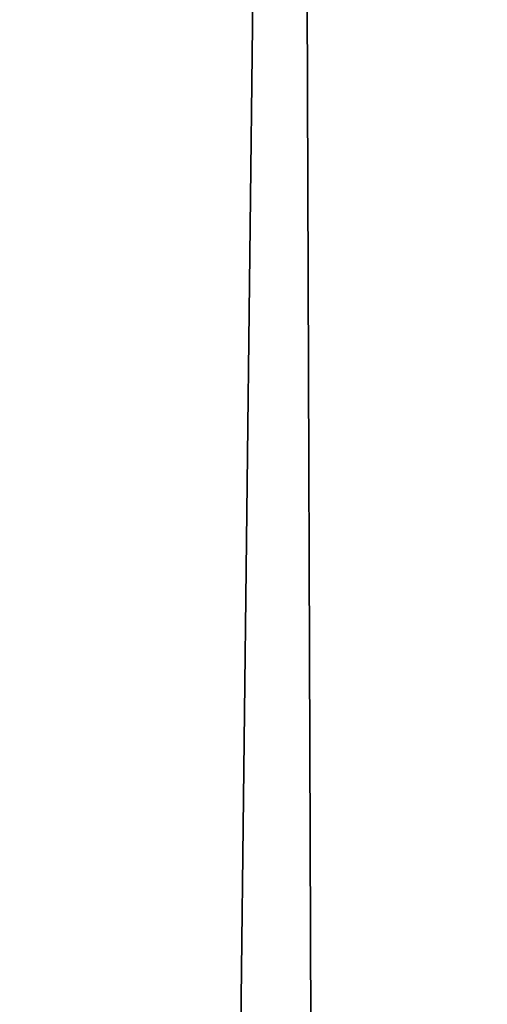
# Model space of a CAD drawing. Header units: millimetres. Extents: x -365 to 365, y -678 to 20.
# Tile 277 of 656: x -2.199 to -2.044, y -52.661 to -52.334. Entities that reach past the tile are written whole.
import ezdxf

# ---------------------------------------------------------------- set-up
doc = ezdxf.new("R2010")
doc.units = ezdxf.units.MM
doc.header["$LTSCALE"] = 65.185185
for name, color, linetype in [('237', 7, 'CONTINUOUS'), ('362', 7, 'CONTINUOUS'), ('375', 7, 'CONTINUOUS'), ('566', 7, 'CONTINUOUS'), ('568', 7, 'CONTINUOUS')]:
    doc.layers.add(name, color=color, linetype=linetype)

msp = doc.modelspace()

# ---------------------------------------------------------------- linework, layer by layer
at = {"layer": '237', "linetype": 'CONTINUOUS'}
for points in [[(-2.02482, -74.85131, -2.96229), (-2.2, -25, -1.35), (-2.63505, -74.85131, -1.35), (-2.02482, -74.85131, -2.96229)], [(-1.87094, -25.60872, -2.45872), (-2.2, -25, -1.35), (-2.02482, -74.85131, -2.96229), (-1.87094, -25.60872, -2.45872)]]:
    msp.add_3dface(points, dxfattribs=at)
at = {"layer": '362', "linetype": 'CONTINUOUS'}
for points in [[(-2, -74.7, 19.85), (-2, 0, 19.85), (-4.0572, -6.35385, 19.03356), (-2, -74.7, 19.85)], [(-2, -74.7, 19.85), (-4.0572, -6.35385, 19.03356), (-4.12132, -74.7, 18.97132), (-2, -74.7, 19.85)]]:
    msp.add_3dface(points, dxfattribs=at)
at = {"layer": '375', "linetype": 'CONTINUOUS'}
for points in [[(-2, -41.71041, -6.15), (-2.34238, -71.5, -6.28562), (-2.35355, -41.71041, -6.29645), (-2, -41.71041, -6.15)], [(-2, -71.5, -6.15), (-2.34238, -71.5, -6.28562), (-2, -41.71041, -6.15), (-2, -71.5, -6.15)]]:
    msp.add_3dface(points, dxfattribs=at)
at = {"layer": '566', "linetype": 'CONTINUOUS'}
for points in [[(-2.09344, -12.78906, 15.05), (-1.90988, -11.79268, 15.84282), (-2.63505, -74.85131, 15.05), (-2.09344, -12.78906, 15.05)], [(-2.63505, -74.85131, 15.05), (-1.90988, -11.79268, 15.84282), (-2.02482, -74.85131, 16.66229), (-2.63505, -74.85131, 15.05)]]:
    msp.add_3dface(points, dxfattribs=at)
at = {"layer": '568', "linetype": 'CONTINUOUS'}
msp.add_3dface([(-2.63505, -74.85131, 15.05), (-2.3244, -39.25501, 14.79324), (-2.09344, -12.78906, 15.05), (-2.63505, -74.85131, 15.05)], dxfattribs=at)

doc.saveas('drawing.dxf')
